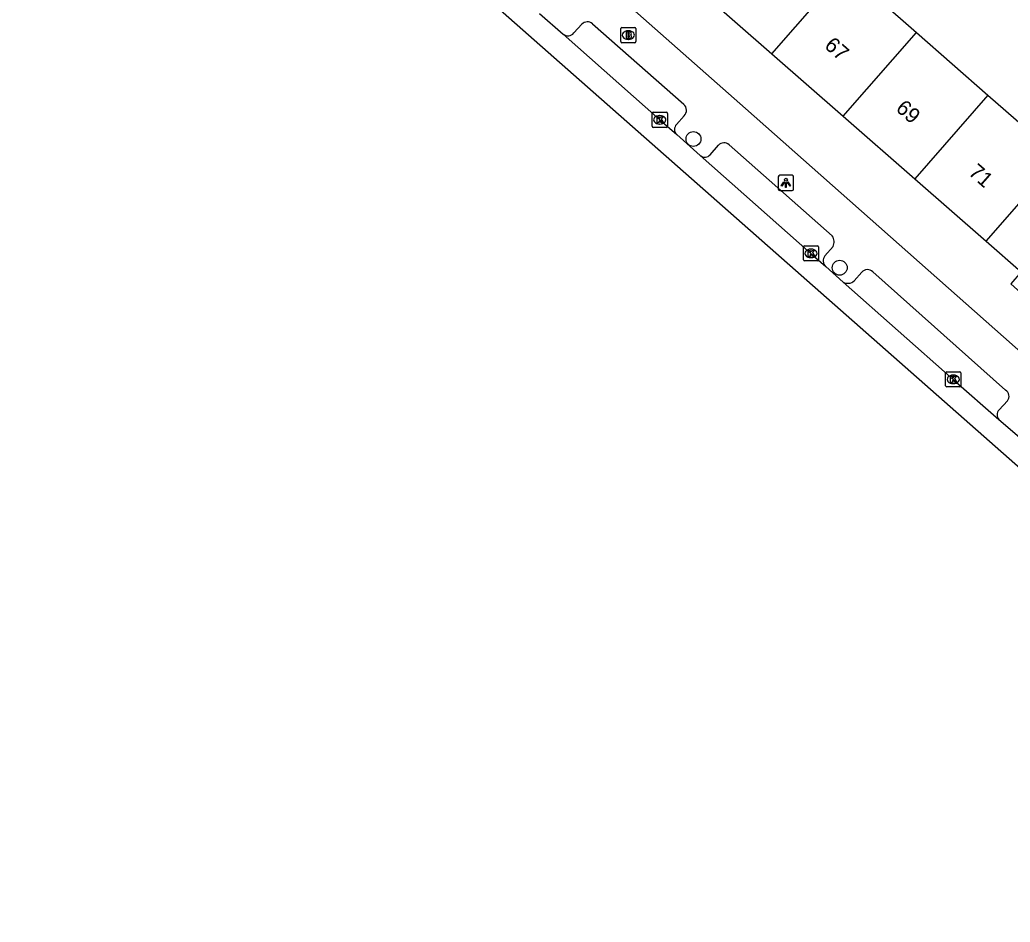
# Model space of a CAD drawing. Extents: x 162812 to 163818, y 381639 to 382470.
# Drawn here: x 162934 to 162999.1, y 381843 to 381902.4 of the extents above; entities that cross this region are included whole.
import ezdxf

# ---------------------------------------------------------------- set-up
doc = ezdxf.new("R2010")
doc.units = 0
for name, color, linetype in [('IMGEO_Boom', 7, 'Continuous'), ('IMGEO_Brandkraan', 7, 'Continuous'), ('IMGEO_Kolk', 7, 'Continuous'), ('IMGEO_Lichtpunt', 7, 'Continuous'), ('IMGEO_Pand', 7, 'Continuous'), ('IMGEO_Pand_nummerreeks', 7, 'Continuous'), ('IMGEO_Rijbaan_lokaal_gesloten', 7, 'Continuous'), ('IMGEO_Voetpad_open', 7, 'Continuous')]:
    doc.layers.add(name, color=color, linetype=linetype)

msp = doc.modelspace()

# ---------------------------------------------------------------- linework, layer by layer
at = {"layer": 'IMGEO_Boom'}
for centre in [(162978.291, 381894.523), (162987.903, 381886.062)]:
    msp.add_circle(centre, 0.489, dxfattribs=at)
at = {"layer": 'IMGEO_Brandkraan'}
for p, q in [((162973.586, 381901.856), (162974.438, 381901.856)), ((162973.511, 381900.93), (162973.511, 381901.782)), ((162973.999, 381901.636), (162974.024, 381901.636)), ((162974.512, 381901.782), (162974.512, 381900.93)), ((162974.438, 381900.856), (162973.586, 381900.856)), ((162974.022, 381901.076), (162973.997, 381901.076))]:
    msp.add_line(p, q, dxfattribs=at)
for points in [[(162973.586, 381901.856), (162974.438, 381901.856)], [(162973.511, 381900.93), (162973.511, 381901.782)], [(162973.859, 381901.556), (162973.859, 381901.156), (162974.072, 381901.156)], [(162974.09, 381901.556), (162973.859, 381901.556)], [(162974.038, 381901.475), (162973.984, 381901.475), (162973.984, 381901.399)], [(162973.984, 381901.399), (162974.037, 381901.399)], [(162974.046, 381901.323), (162973.984, 381901.323), (162973.984, 381901.242)], [(162973.984, 381901.242), (162974.046, 381901.242)], [(162974.512, 381901.782), (162974.512, 381900.93)], [(162974.438, 381900.856), (162973.586, 381900.856)]]:
    msp.add_lwpolyline(points, dxfattribs=at)
for centre, radius, start, end in [((162973.588, 381901.78), 0.0765, 91.55205, 178.44795), ((162973.588, 381901.78), 0.0765, 91.55205, 178.44795), ((162974.436, 381901.78), 0.0765, 1.55205, 88.44795), ((162974.436, 381901.78), 0.0765, 1.55205, 88.44795), ((162974.039, 381901.437), 0.0379, 267.82845, 90.93552), ((162974.047, 381901.282), 0.0404, 269.87594, 90.50774), ((162974.078, 381901.407), 0.251, 268.66757, 293.53466), ((162974.094, 381901.411), 0.145, 59.4692, 91.53667), ((162974.119, 381901.458), 0.0922, 285.51372, 58.15012), ((162974.124, 381901.266), 0.105, 301.31148, 78.98903), ((162973.588, 381900.932), 0.0765, 181.55205, 268.44795), ((162973.588, 381900.932), 0.0765, 181.55205, 268.44795), ((162974.436, 381900.932), 0.0765, 271.55205, 358.44795), ((162974.436, 381900.932), 0.0765, 271.55205, 358.44795)]:
    msp.add_arc(centre, radius, start, end, dxfattribs=at)
for centre, major_axis, ratio, start_param, end_param in [((162973.998, 381901.356), (-0.387, 0.002), 0.722429, 4.712389, 7.853982), ((162974.023, 381901.356), (-0.39, 0.002), 0.717154, 1.570796, 4.712389)]:
    msp.add_ellipse(centre, major_axis=major_axis, ratio=ratio, start_param=start_param, end_param=end_param, dxfattribs=at)
at = {"layer": 'IMGEO_Kolk'}
for p, q in [((162975.574, 381895.36), (162975.574, 381896.212)), ((162975.649, 381896.286), (162976.501, 381896.286)), ((162976.062, 381896.066), (162976.087, 381896.066)), ((162976.575, 381896.212), (162976.575, 381895.36)), ((162976.085, 381895.506), (162976.06, 381895.506)), ((162976.501, 381895.286), (162975.649, 381895.286)), ((162985.589, 381887.505), (162986.441, 381887.505)), ((162985.514, 381886.579), (162985.514, 381887.431)), ((162986.002, 381887.285), (162986.027, 381887.285)), ((162986.515, 381887.431), (162986.515, 381886.579)), ((162986.441, 381886.505), (162985.589, 381886.505)), ((162986.025, 381886.725), (162986, 381886.725)), ((162994.864, 381878.297), (162994.864, 381879.149)), ((162994.939, 381879.223), (162995.791, 381879.223)), ((162995.865, 381879.149), (162995.865, 381878.297)), ((162995.375, 381878.443), (162995.35, 381878.443)), ((162995.352, 381879.003), (162995.377, 381879.003)), ((162995.791, 381878.223), (162994.939, 381878.223))]:
    msp.add_line(p, q, dxfattribs=at)
for points in [[(162975.574, 381895.36), (162975.574, 381896.212)], [(162975.649, 381896.286), (162976.501, 381896.286)], [(162975.895, 381895.986), (162976.018, 381895.986), (162976.018, 381895.835), (162976.148, 381895.986), (162976.312, 381895.986), (162976.166, 381895.835), (162976.319, 381895.586), (162976.167, 381895.586), (162976.082, 381895.75), (162976.018, 381895.683), (162976.018, 381895.586), (162975.895, 381895.586), (162975.895, 381895.986)], [(162976.575, 381896.212), (162976.575, 381895.36)], [(162976.501, 381895.286), (162975.649, 381895.286)], [(162985.589, 381887.505), (162986.441, 381887.505)], [(162985.514, 381886.579), (162985.514, 381887.431)], [(162985.835, 381887.205), (162985.958, 381887.205), (162985.958, 381887.054), (162986.088, 381887.205), (162986.252, 381887.205), (162986.106, 381887.054), (162986.259, 381886.805), (162986.107, 381886.805), (162986.022, 381886.969), (162985.958, 381886.902), (162985.958, 381886.805), (162985.835, 381886.805), (162985.835, 381887.205)], [(162986.515, 381887.431), (162986.515, 381886.579)], [(162986.441, 381886.505), (162985.589, 381886.505)], [(162994.864, 381878.297), (162994.864, 381879.149)], [(162994.939, 381879.223), (162995.791, 381879.223)], [(162995.865, 381879.149), (162995.865, 381878.297)], [(162995.185, 381878.923), (162995.308, 381878.923), (162995.308, 381878.772), (162995.438, 381878.923), (162995.602, 381878.923), (162995.456, 381878.772), (162995.609, 381878.523), (162995.457, 381878.523), (162995.372, 381878.687), (162995.308, 381878.62), (162995.308, 381878.523), (162995.185, 381878.523), (162995.185, 381878.923)], [(162995.791, 381878.223), (162994.939, 381878.223)]]:
    msp.add_lwpolyline(points, dxfattribs=at)
for centre, start, end in [((162975.651, 381896.21), 91.55205, 178.44795), ((162975.651, 381896.21), 91.55205, 178.44795), ((162976.499, 381896.21), 1.55205, 88.44795), ((162976.499, 381896.21), 1.55205, 88.44795), ((162975.651, 381895.362), 181.55205, 268.44795), ((162975.651, 381895.362), 181.55205, 268.44795), ((162976.499, 381895.362), 271.55205, 358.44795), ((162976.499, 381895.362), 271.55205, 358.44795), ((162985.591, 381887.429), 91.55205, 178.44795), ((162985.591, 381887.429), 91.55205, 178.44795), ((162986.439, 381887.429), 1.55205, 88.44795), ((162986.439, 381887.429), 1.55205, 88.44795), ((162985.591, 381886.581), 181.55205, 268.44795), ((162985.591, 381886.581), 181.55205, 268.44795), ((162986.439, 381886.581), 271.55205, 358.44795), ((162986.439, 381886.581), 271.55205, 358.44795), ((162994.941, 381879.147), 91.55205, 178.44795), ((162994.941, 381879.147), 91.55205, 178.44795), ((162995.789, 381879.147), 1.55205, 88.44795), ((162995.789, 381879.147), 1.55205, 88.44795), ((162994.941, 381878.299), 181.55205, 268.44795), ((162994.941, 381878.299), 181.55205, 268.44795), ((162995.789, 381878.299), 271.55205, 358.44795), ((162995.789, 381878.299), 271.55205, 358.44795)]:
    msp.add_arc(centre, 0.0765, start, end, dxfattribs=at)
for centre, major_axis, ratio, start_param, end_param in [((162976.061, 381895.786), (-0.387, 0.002), 0.722429, 4.712389, 7.853982), ((162976.086, 381895.786), (-0.39, 0.002), 0.717154, 1.570796, 4.712389), ((162986.001, 381887.005), (-0.387, 0.002), 0.722429, 4.712389, 7.853982), ((162986.026, 381887.005), (-0.39, 0.002), 0.717154, 1.570796, 4.712389), ((162995.351, 381878.723), (-0.387, 0.002), 0.722429, 4.712389, 7.853982), ((162995.376, 381878.723), (-0.39, 0.002), 0.717154, 1.570796, 4.712389)]:
    msp.add_ellipse(centre, major_axis=major_axis, ratio=ratio, start_param=start_param, end_param=end_param, dxfattribs=at)
at = {"layer": 'IMGEO_Lichtpunt'}
for p, q in [((162984.768, 381892.139), (162983.96, 381892.139)), ((162984.768, 381892.139), (162983.96, 381892.139)), ((162983.866, 381892.044), (162983.866, 381891.237)), ((162983.866, 381892.044), (162983.866, 381891.237)), ((162984.862, 381891.237), (162984.862, 381892.044)), ((162984.862, 381891.237), (162984.862, 381892.044)), ((162983.96, 381891.143), (162984.768, 381891.143)), ((162983.96, 381891.143), (162984.768, 381891.143))]:
    msp.add_line(p, q, dxfattribs=at)
for points in [[(162984.24, 381891.708), (162984.279, 381891.68), (162984.091, 381891.418), (162984.053, 381891.445), (162984.24, 381891.708)], [(162984.342, 381891.66), (162984.389, 381891.66), (162984.389, 381891.338), (162984.342, 381891.338), (162984.342, 381891.66)], [(162984.452, 381891.68), (162984.49, 381891.707), (162984.677, 381891.445), (162984.638, 381891.417), (162984.452, 381891.68)]]:
    msp.add_lwpolyline(points, dxfattribs=at)
msp.add_circle((162984.365, 381891.842), 0.0994, dxfattribs=at)
for centre, start, end in [((162983.96, 381892.044), 90, 180), ((162983.96, 381892.044), 90, 180), ((162984.768, 381892.044), 0, 90), ((162984.768, 381892.044), 0, 90), ((162983.96, 381891.237), 180, 270), ((162983.96, 381891.237), 180, 270), ((162984.768, 381891.237), 270, 0), ((162984.768, 381891.237), 270, 360)]:
    msp.add_arc(centre, 0.0946, start, end, dxfattribs=at)
at = {"layer": 'IMGEO_Pand'}
for points in [[(162983.44, 381900.132), (162988.264, 381905.643)], [(162988.264, 381905.643), (162992.956, 381901.528)], [(162978.745, 381904.238), (162983.44, 381900.132)], [(162988.136, 381896.024), (162992.956, 381901.528)], [(162992.956, 381901.528), (162997.647, 381897.414)], [(162983.44, 381900.132), (162988.136, 381896.024)], [(162997.647, 381897.414), (162992.833, 381891.915)], [(162997.647, 381897.414), (163000, 381895.351), (163002.332, 381893.306)], [(162988.136, 381896.024), (162992.833, 381891.915)], [(162997.523, 381887.813), (163000, 381890.642), (163002.332, 381893.306)], [(162992.833, 381891.915), (162997.523, 381887.813)], [(162997.523, 381887.813), (162999.837, 381885.789), (162999.142, 381884.995), (163000, 381884.245), (163001.178, 381883.215), (163001.888, 381884.026), (163002.233, 381883.724)]]:
    msp.add_lwpolyline(points, dxfattribs=at)
at = {"layer": 'IMGEO_Rijbaan_lokaal_gesloten'}
for points in [[(163033.586, 381843.037), (162961.909, 381906.251)], [(162968.18, 381902.779), (162969.718, 381901.421)], [(162969.718, 381901.421), (162976.07, 381895.785), (162977.187, 381894.815)], [(162977.187, 381894.815), (162978.729, 381893.445)], [(162978.729, 381893.445), (162986.01, 381887.004), (162986.98, 381886.143)], [(162986.98, 381886.143), (162988.135, 381885.118)], [(162988.135, 381885.118), (162995.36, 381878.722), (162998.365, 381876.08)], [(162998.365, 381876.08), (163000.024, 381874.661)]]:
    msp.add_lwpolyline(points, dxfattribs=at)
at = {"layer": 'IMGEO_Voetpad_open'}
for points in [[(163018.388, 381864.069), (163014.552, 381867.466), (163000, 381880.34), (162981.702, 381896.529), (162934.017, 381938.656)], [(162970.429, 381901.494), (162970.957, 381902.078)], [(162971.65, 381902.101), (162977.653, 381896.804)], [(162977.686, 381896.038), (162977.178, 381895.482)], [(162979.396, 381893.494), (162979.934, 381894.109)], [(162980.631, 381894.143), (162987.415, 381888.159)], [(162987.467, 381887.449), (162986.93, 381886.85)], [(162988.853, 381885.19), (162989.351, 381885.761)], [(162990.072, 381885.798), (162998.805, 381878.006)], [(162998.921, 381877.314), (162998.378, 381876.717)]]:
    msp.add_lwpolyline(points, dxfattribs=at)
for centre, radius, start, end in [((162971.316, 381901.707), 0.517, 49.75874, 134.04305), ((162970.036, 381901.826), 0.515, 231.9051, 319.81919), ((162977.286, 381896.404), 0.542, 317.50166, 47.432), ((162977.511, 381895.153), 0.468, 135.3763, 226.16982), ((162980.299, 381893.78), 0.492, 47.60548, 137.97992), ((162979.036, 381893.827), 0.49, 231.16615, 317.23703), ((162986.818, 381887.758), 0.719, 334.52446, 33.8532), ((162987.354, 381886.525), 0.535, 142.52476, 225.56584), ((162989.728, 381885.452), 0.488, 45.20026, 140.67515), ((162988.443, 381885.663), 0.626, 240.50442, 310.94837), ((162998.572, 381877.611), 0.459, 319.6087, 59.42334), ((162998.717, 381876.391), 0.47, 136.13058, 221.53114)]:
    msp.add_arc(centre, radius, start, end, dxfattribs=at)

# ---------------------------------------------------------------- texts
at = {"layer": 'IMGEO_Pand_nummerreeks'}
for s, p in [('67', (162986.834, 381900.57)), ('69', (162991.527, 381896.442)), ('71', (162996.305, 381892.24))]:
    msp.add_text(s, height=1, rotation=318.66819, dxfattribs=at).set_placement(p)

doc.saveas('drawing.dxf')
